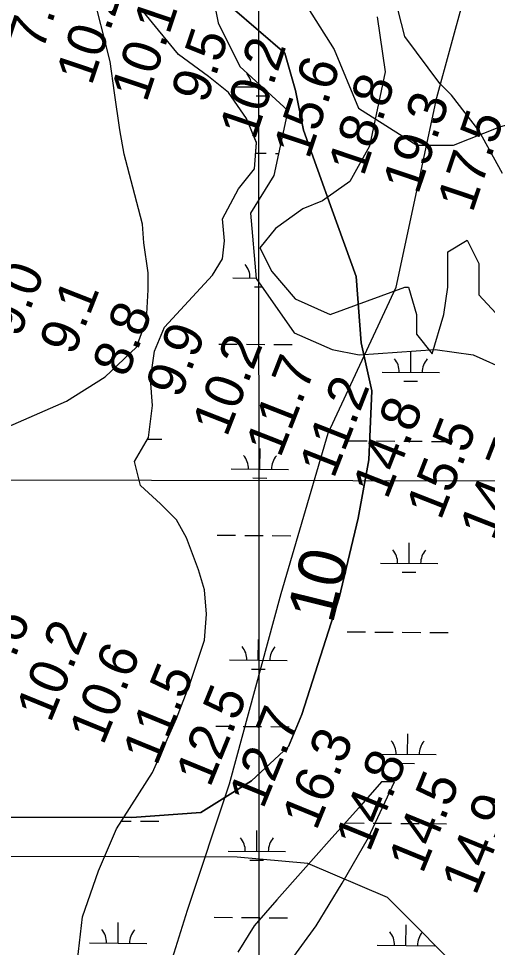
# Model space of a CAD drawing. Extents: x 3271442 to 3309282, y 752266 to 777610.
# Drawn here: x 3290898 to 3291716, y 773743 to 775360 of the extents above; entities that cross this region are included whole.
import ezdxf

# ---------------------------------------------------------------- set-up
doc = ezdxf.new("R2010")
doc.units = 0
for name, color, linetype in [('V-GRID-MAJR', 7, 'Continuous'), ('V-RIVR-RANG', 7, 'Continuous'), ('V-SITE-VEGE', 7, 'Continuous'), ('V-TOPO-BNDY', 7, 'Continuous'), ('V-TOPO-DPTH', 7, 'Continuous'), ('V-TOPO-MINR', 7, 'Continuous'), ('V-TOPO-MINR-IDEN', 7, 'Continuous'), ('V-UTIL-LINE', 7, 'Continuous'), ('V-WETL-SWMP', 7, 'Continuous')]:
    doc.layers.add(name, color=color, linetype=linetype)

msp = doc.modelspace()

# ---------------------------------------------------------------- linework, layer by layer
at = {"layer": 'V-GRID-MAJR'}
msp.add_spline([(3291322.7, 757646.2), (3291320.9, 763704.7), (3291319.2, 769766.6), (3291317.4, 775828.6), (3291317.4, 775832)], degree=3, dxfattribs=at)
at = {"layer": 'V-SITE-VEGE'}
for p, q in [((3291571.4, 775328.9), (3291544.1, 775438)), ((3291142.2, 775339.5), (3291110.8, 775377.9)), ((3291523.6, 775362.9), (3291537.3, 775267.5)), ((3291177.1, 775297.6), (3291142.2, 775339.5)), ((3291632.7, 775247), (3291571.4, 775328.9)), ((3291229.5, 775259.2), (3291177.1, 775297.6)), ((3291537.3, 775267.5), (3291510, 775137.9)), ((3291264.4, 775231.3), (3291229.5, 775259.2)), ((3291653.2, 775226.6), (3291632.7, 775247)), ((3291295.8, 775185.9), (3291264.4, 775231.3)), ((3291700.9, 775165.2), (3291653.2, 775226.6)), ((3291313.2, 775144), (3291295.8, 775185.9)), ((3291741.8, 775090.2), (3291700.9, 775165.2)), ((3291309.7, 775098.5), (3291313.2, 775144)), ((3291510, 775137.9), (3291475.9, 775076.5)), ((3291281.8, 775063.6), (3291309.7, 775098.5)), ((3291475.9, 775076.5), (3291428.2, 775042.4)), ((3291253.9, 775011.2), (3291281.8, 775063.6)), ((3291428.2, 775042.4), (3291394.1, 775028.8)), ((3291394.1, 775028.8), (3291346.4, 774994.7)), ((3291257.4, 774972.8), (3291253.9, 775011.2)), ((3291346.4, 774994.7), (3291319.1, 774960.6)), ((3291646.4, 774953.8), (3291680.4, 774974.2)), ((3291680.4, 774974.2), (3291700.9, 774933.3)), ((3291253.9, 774941.4), (3291257.4, 774972.8)), ((3291319.1, 774960.6), (3291339.6, 774919.7)), ((3291646.4, 774892.4), (3291646.4, 774953.8)), ((3291236.4, 774913.5), (3291253.9, 774941.4)), ((3291700.9, 774933.3), (3291700.9, 774878.8)), ((3291194.6, 774868.1), (3291236.4, 774913.5)), ((3291339.6, 774919.7), (3291380.5, 774871.9)), ((3291441.8, 774844.7), (3291571.4, 774892.4)), ((3291571.4, 774892.4), (3291578.2, 774892.4)), ((3291578.2, 774892.4), (3291591.8, 774844.7)), ((3291639.5, 774844.7), (3291646.4, 774892.4)), ((3291700.9, 774878.8), (3291782.7, 774790.1)), ((3291152.7, 774822.7), (3291194.6, 774868.1)), ((3291380.5, 774871.9), (3291441.8, 774844.7)), ((3291591.8, 774844.7), (3291591.8, 774810.6)), ((3291619.1, 774776.5), (3291639.5, 774844.7)), ((3291135.2, 774780.7), (3291152.7, 774822.7)), ((3291591.8, 774810.6), (3291619.1, 774776.5)), ((3291128.2, 774731.9), (3291135.2, 774780.7)), ((3291131.7, 774686.4), (3291128.2, 774731.9)), ((3291124.8, 774630.6), (3291131.7, 774686.4)), ((3291100.3, 774588.7), (3291124.8, 774630.6)), ((3291110.8, 774546.8), (3291100.3, 774588.7)), ((3291145.7, 774515.3), (3291110.8, 774546.8)), ((3291173.6, 774487.4), (3291145.7, 774515.3)), ((3291191.1, 774456), (3291173.6, 774487.4)), ((3291212, 774400.1), (3291191.1, 774456)), ((3291222.5, 774365.2), (3291212, 774400.1)), ((3291226, 774323.2), (3291222.5, 774365.2)), ((3291222.5, 774277.8), (3291226, 774323.2)), ((3291198.1, 774204.5), (3291222.5, 774277.8)), ((3291173.6, 774141.6), (3291198.1, 774204.5)), ((3291131.7, 774047.4), (3291173.6, 774141.6)), ((3291068.9, 773949.6), (3291131.7, 774047.4)), ((3291531, 774031.2), (3291491.2, 773985.6)), ((3291508.2, 773934.3), (3291553.8, 774031.2)), ((3291553.8, 774031.2), (3291531, 774031.2)), ((3291491.2, 773985.6), (3291439.9, 773928.6)), ((3291037.5, 773876.2), (3291068.9, 773949.6)), ((3291439.9, 773928.6), (3291394.3, 773877.3)), ((3291462.7, 773854.5), (3291508.2, 773934.3)), ((3291009.6, 773795.9), (3291037.5, 773876.2)), ((3291394.3, 773877.3), (3291348.8, 773826)), ((3291417.1, 773780.5), (3291462.7, 773854.5)), ((3291348.8, 773826), (3291308.9, 773780.5)), ((3290999.1, 773705.1), (3291009.6, 773795.9)), ((3291308.9, 773780.5), (3291280.4, 773734.9)), ((3291354.5, 773695), (3291417.1, 773780.5))]:
    msp.add_line(p, q, dxfattribs=at)
at = {"layer": 'V-TOPO-BNDY'}
for p, q in [((3291627.4, 775222.8), (3291702.3, 775495.4)), ((3291556.6, 774892.1), (3291627.4, 775222.8)), ((3291438.3, 774638.2), (3291556.6, 774892.1)), ((3291356.4, 774359.2), (3291438.3, 774638.2)), ((3291265.8, 774027.5), (3291356.4, 774359.2)), ((3291193, 773807.7), (3291265.8, 774027.5)), ((3291129.6, 773605.2), (3291193, 773807.7))]:
    msp.add_line(p, q, dxfattribs=at)
at = {"layer": 'V-TOPO-DPTH'}
msp.add_lwpolyline([(3290832.4, 773969.4), (3291096, 773968.8), (3291216.2, 773977.7), (3291304.2, 774033), (3291369.1, 774092.9), (3291392.3, 774148.4), (3291457.5, 774351.6), (3291490.3, 774490.3), (3291509, 774591.9), (3291513.9, 774712.1), (3291495.6, 774795.4), (3291486.7, 774911), (3291445.3, 775026.7), (3291394.8, 775165.5), (3291381.1, 775234.9), (3291362.8, 775299.7), (3291270.5, 775378.5)], dxfattribs=at)
at = {"layer": 'V-TOPO-MINR'}
for points in [[(3291384.8, 775407.7), (3291448.7, 775305.9), (3291491.2, 775204.2), (3291592.7, 775139.8), (3291656.8, 775139.6), (3291737.1, 775171.5), (3291828.1, 775198), (3291902.9, 775197.9), (3292068.7, 775186.7), (3292229, 775154.3), (3292400, 775089.7), (3292522.9, 775073.3), (3292603.2, 775115.9), (3292651.6, 775196), (3292684, 775351), (3292722.1, 775596.9)], [(3290879.9, 774649.3), (3290982, 774693.8), (3291049.2, 774736), (3291104.1, 774788), (3291121.6, 774835.2), (3291124.2, 774887.5), (3291124.3, 774917.3), (3291116.9, 774969.5), (3291114.5, 775001.9), (3291097.3, 775066.6), (3291082.5, 775123.8), (3291075.1, 775166.1), (3291065.4, 775230.8), (3291058, 775285.5), (3291026, 775412.4)], [(3291270.5, 775378.5), (3291362.8, 775299.7), (3291381.1, 775234.9), (3291394.8, 775165.5), (3291445.3, 775026.7), (3291486.7, 774911), (3291495.6, 774795.4), (3291513.9, 774712.1), (3291509, 774591.9), (3291490.3, 774490.3), (3291457.5, 774351.6), (3291392.3, 774148.4), (3291369.1, 774092.9), (3291304.2, 774033), (3291216.2, 773977.7), (3291096, 773968.8), (3290832.4, 773969.4), (3290522.8, 774030.3), (3290412, 774099.9), (3290306, 774229.6), (3290246.2, 774354.6), (3290144.7, 774452), (3290047.9, 774530.8), (3289916.9, 774587.5)], [(3291872.2, 773561.6), (3291685.3, 773685.1), (3291541.3, 773829.8), (3291402.4, 773889), (3291279.4, 773900), (3291108.3, 773900.4), (3290857, 773901), (3290691.3, 773917.5), (3290493.5, 773955.4), (3290343.9, 774014.6), (3290205.1, 774084.5), (3290087.6, 774148.9), (3289938.1, 774250.9), (3289838, 774385.2)]]:
    msp.add_lwpolyline(points, dxfattribs=at)
at = {"layer": 'V-UTIL-LINE'}
msp.add_lwpolyline([(3289724.7, 774558.5), (3294992.7, 774550.2)], dxfattribs=at)
at = {"layer": 'V-WETL-SWMP'}
for p, q in [((3291209.1, 775546.2), (3291246.1, 775352.6)), ((3291142.2, 775339.5), (3291110.8, 775377.9)), ((3291246.1, 775352.6), (3291284, 775276.8)), ((3291177.1, 775297.6), (3291142.2, 775339.5)), ((3291229.5, 775259.2), (3291177.1, 775297.6)), ((3291284, 775276.8), (3291368, 775200)), ((3291264.4, 775231.3), (3291229.5, 775259.2)), ((3291274.6, 775241.3), (3291323.3, 775240.9)), ((3291295.8, 775185.9), (3291264.4, 775231.3)), ((3291312.4, 775225.5), (3291336.4, 775225.3)), ((3291313.2, 775143.9), (3291295.8, 775185.9)), ((3291368, 775200), (3291343.3, 775086.9)), ((3291309.7, 775098.5), (3291313.2, 775143.9)), ((3291311.8, 775125.5), (3291330.2, 775125.4)), ((3291346.2, 775125.3), (3291351.7, 775125.2)), ((3291281.8, 775063.6), (3291309.7, 775098.5)), ((3291343.3, 775086.9), (3291302.9, 775021)), ((3291253.9, 775011.2), (3291281.8, 775063.6)), ((3291257.4, 774972.8), (3291253.9, 775011.2)), ((3291302.9, 775021), (3291312.4, 774907.3)), ((3291253.9, 774941.4), (3291257.4, 774972.8)), ((3291236.4, 774913.5), (3291253.9, 774941.4)), ((3291194.6, 774868.1), (3291236.4, 774913.5)), ((3291271.8, 774908.6), (3291312.3, 774908.3)), ((3291312.4, 774907.3), (3291378.6, 774812.6)), ((3291309.7, 774892.9), (3291322.5, 774892.8)), ((3291152.7, 774822.7), (3291194.6, 774868.1)), ((3291135.2, 774780.7), (3291152.7, 774822.7)), ((3291378.6, 774812.6), (3291444.9, 774784.1)), ((3291128.2, 774731.9), (3291135.2, 774780.7)), ((3291247.5, 774793.4), (3291279.5, 774793.1)), ((3291295.5, 774793), (3291327.5, 774792.7)), ((3291343.5, 774792.6), (3291375.5, 774792.3)), ((3291444.9, 774784.1), (3291492.2, 774774.7)), ((3291492.2, 774774.7), (3291624.7, 774784.1)), ((3291581.9, 774744.2), (3291582.2, 774780.2)), ((3291624.7, 774784.1), (3291691, 774774.7)), ((3291691, 774774.7), (3291795.1, 774727.3)), ((3291131.7, 774686.5), (3291128.2, 774731.9)), ((3291531.9, 774744.6), (3291631.9, 774743.8)), ((3291569.8, 774728.9), (3291593.8, 774728.7)), ((3291124.8, 774630.6), (3291131.7, 774686.5)), ((3291100.3, 774588.7), (3291124.8, 774630.6)), ((3291123.2, 774627.9), (3291148.2, 774627.7)), ((3291474.1, 774625), (3291506.1, 774624.7)), ((3291522.1, 774624.6), (3291554.1, 774624.3)), ((3291570.1, 774624.2), (3291602.1, 774624)), ((3291618.1, 774623.8), (3291650.1, 774623.6)), ((3291319.1, 774575.5), (3291319.4, 774611.5)), ((3291110.8, 774546.8), (3291100.3, 774588.7)), ((3291269.1, 774576), (3291369.1, 774575.1)), ((3291307, 774560.2), (3291331, 774560)), ((3291145.7, 774515.3), (3291110.8, 774546.8)), ((3291173.6, 774487.4), (3291145.7, 774515.3)), ((3291191.1, 774456), (3291173.6, 774487.4)), ((3291244.7, 774460.7), (3291276.7, 774460.5)), ((3291292.7, 774460.3), (3291324.7, 774460.1)), ((3291340.7, 774459.9), (3291372.7, 774459.7)), ((3291212, 774400.1), (3291191.1, 774456)), ((3291579.2, 774411.5), (3291579.5, 774447.5)), ((3291529.2, 774411.9), (3291629.2, 774411.1)), ((3291222.5, 774365.2), (3291212, 774400.1)), ((3291567.1, 774396.2), (3291591.1, 774396)), ((3291226, 774323.2), (3291222.5, 774365.2)), ((3291222.5, 774277.8), (3291226, 774323.2)), ((3291316.3, 774242.9), (3291316.6, 774278.9)), ((3291471.4, 774292.3), (3291503.4, 774292.1)), ((3291519.4, 774291.9), (3291551.3, 774291.7)), ((3291567.3, 774291.6), (3291599.3, 774291.3)), ((3291615.3, 774291.2), (3291647.3, 774290.9)), ((3291198.1, 774204.5), (3291222.5, 774277.8)), ((3291266.3, 774243.3), (3291366.3, 774242.5)), ((3291304.2, 774227.5), (3291328.2, 774227.3)), ((3291173.6, 774141.6), (3291198.1, 774204.5)), ((3291131.7, 774047.4), (3291173.6, 774141.6)), ((3291242, 774128.1), (3291274, 774127.8)), ((3291290, 774127.7), (3291322, 774127.4)), ((3291338, 774127.3), (3291370, 774127)), ((3291576.4, 774078.9), (3291576.7, 774114.9)), ((3291526.4, 774079.3), (3291626.4, 774078.5)), ((3291564.3, 774063.5), (3291588.3, 774063.3)), ((3291068.9, 773949.6), (3291131.7, 774047.4)), ((3291077.5, 773962.9), (3291094.7, 773962.8)), ((3291110.7, 773962.6), (3291142.7, 773962.4)), ((3291468.6, 773959.7), (3291500.6, 773959.4)), ((3291516.6, 773959.3), (3291548.6, 773959)), ((3291564.6, 773958.9), (3291596.6, 773958.6)), ((3291612.6, 773958.5), (3291644.6, 773958.2)), ((3291037.5, 773876.2), (3291068.9, 773949.6)), ((3291313.6, 773910.2), (3291313.9, 773946.2)), ((3291263.6, 773910.6), (3291363.6, 773909.8)), ((3291301.5, 773894.9), (3291325.5, 773894.7)), ((3291009.6, 773795.9), (3291037.5, 773876.2)), ((3290999.1, 773705.1), (3291009.6, 773795.9)), ((3291239.3, 773795.4), (3291271.3, 773795.1)), ((3291287.2, 773795), (3291319.2, 773794.7)), ((3291335.2, 773794.6), (3291367.2, 773794.3)), ((3291071.8, 773750.3), (3291072.1, 773786.3)), ((3291573.7, 773746.2), (3291574, 773782.2)), ((3291021.8, 773750.7), (3291121.8, 773749.9)), ((3291523.7, 773746.6), (3291623.7, 773745.8))]:
    msp.add_line(p, q, dxfattribs=at)
for centre, start, end in [((3291269.3, 775241.8), 358.7563, 40.2999), ((3291266.6, 774909.1), 358.7563, 40.2999), ((3291526.7, 774745.1), 358.7563, 40.2999), ((3291637.2, 774744.2), 138.7563, 180.2999), ((3291263.9, 774576.5), 358.7563, 40.2999), ((3291374.3, 774575.6), 138.7563, 180.2999), ((3291523.9, 774412.5), 358.7563, 40.2999), ((3291634.4, 774411.5), 138.7563, 180.2999), ((3291261.1, 774243.8), 358.7563, 40.2999), ((3291371.6, 774242.9), 138.7563, 180.2999), ((3291521.2, 774079.8), 358.7563, 40.2999), ((3291631.7, 774078.9), 138.7563, 180.2999), ((3291258.4, 773911.1), 358.7563, 40.2999), ((3291368.9, 773910.2), 138.7563, 180.2999), ((3291016.6, 773751.3), 358.7563, 40.2999), ((3291127.1, 773750.4), 138.7563, 180.2999), ((3291518.5, 773747.1), 358.7563, 40.2999), ((3291628.9, 773746.2), 138.7563, 180.2999)]:
    msp.add_arc(centre, 35.2, start, end, dxfattribs=at)

# ---------------------------------------------------------------- texts
at = {"layer": 'V-RIVR-RANG'}
for s, rotation, p in [('7.0', 71.4283, (3290940.2, 775302.1)), ('10.2', 71.4283, (3291025.5, 775241.7)), ('10.1', 71.4283, (3291121.1, 775212.4)), ('9.5', 71.4283, (3291225.8, 775210)), ('10.2', 71.4283, (3291310.1, 775146.9)), ('15.6', 71.4283, (3291404.4, 775113.5)), ('18.8', 71.4283, (3291499.8, 775083.7)), ('19.3', 71.4283, (3291594.7, 775052)), ('17.5', 71.4283, (3291689.6, 775020.4)), ('9.0', 68.6283, (3290899.5, 774802.8)), ('9.1', 68.6283, (3290994.7, 774771.5)), ('8.8', 68.6283, (3291087, 774733.1)), ('9.9', 68.6283, (3291180.1, 774696.7)), ('10.2', 68.6283, (3291261.3, 774629.8)), ('11.7', 68.6283, (3291354.5, 774593.6)), ('11.2', 68.6283, (3291447.8, 774557.4)), ('14.8', 68.6283, (3291541, 774521.1)), ('15.5', 68.6283, (3291634.2, 774484.9)), ('14.7', 68.6283, (3291727.4, 774448.7)), ('9.6', 67.7883, (3290873.1, 774199.1)), ('10.2', 67.7883, (3290953.9, 774132.4)), ('10.6', 67.7883, (3291045.9, 774093.2)), ('11.5', 67.7883, (3291139.3, 774057.3)), ('12.5', 67.7883, (3291232, 774019.7)), ('12.7', 67.7883, (3291324.6, 773982.1)), ('16.3', 67.7883, (3291417.3, 773944.6)), ('14.8', 67.7883, (3291510, 773907)), ('14.5', 67.7883, (3291602.6, 773869.4)), ('14.9', 67.7883, (3291695.2, 773831.6))]:
    msp.add_text(s, height=67, rotation=rotation, dxfattribs=at).set_placement(p)
at = {"layer": 'V-TOPO-MINR-IDEN'}
msp.add_text('10', height=83, rotation=76.097, dxfattribs=at).set_placement((3291445.9, 774304.7))

doc.saveas('drawing.dxf')
